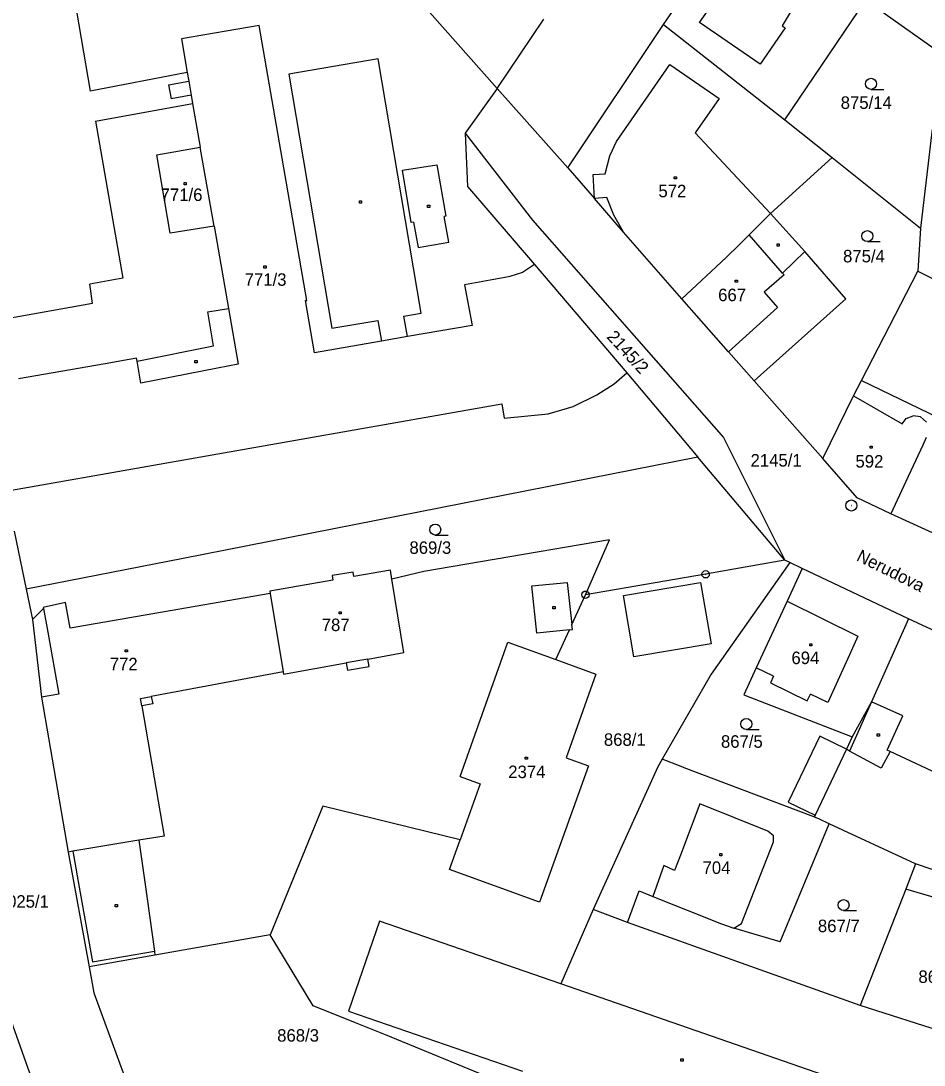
# Model space of a CAD drawing. Extents: x -795483 to -789093, y -1112258 to -1108741.
# Drawn here: x -791607.3 to -791484.5, y -1110086.8 to -1109944.7 of the extents above; entities that cross this region are included whole.
import ezdxf

# ---------------------------------------------------------------- set-up
doc = ezdxf.new("R2010")
doc.units = 0
for name, color, linetype in [('Vrstva 1', 7, 'Continuous'), ('Vrstva 14', 7, 'Continuous'), ('Vrstva 15', 7, 'Continuous'), ('Vrstva 2', 7, 'Continuous'), ('Vrstva 23', 7, 'Continuous'), ('Vrstva 25', 7, 'Continuous'), ('Vrstva 28', 7, 'Continuous'), ('Vrstva 38', 7, 'Continuous')]:
    doc.layers.add(name, color=color, linetype=linetype)

msp = doc.modelspace()

# ---------------------------------------------------------------- linework, layer by layer
at = {"layer": 'Vrstva 1'}
for p, q in [((-791542.58, -1109953.91), (-791563.62, -1109930.08)), ((-791519.92, -1109945.23), (-791509.41, -1109929.78)), ((-791503.44, -1109958.21), (-791492.4, -1109941.88)), ((-791492.4, -1109941.88), (-791482.36, -1109949.02)), ((-791542.58, -1109953.91), (-791536.21, -1109944.51)), ((-791532.94, -1109964.7), (-791519.92, -1109945.23)), ((-791519.92, -1109945.23), (-791503.44, -1109958.21)), ((-791542.58, -1109953.91), (-791546.91, -1109960)), ((-791532.94, -1109964.7), (-791542.58, -1109953.91)), ((-791503.44, -1109958.21), (-791496.97, -1109963.31)), ((-791546.91, -1109960), (-791537.77, -1109971.82)), ((-791546.91, -1109960), (-791546.57, -1109967.26)), ((-791483.41, -1109959.47), (-791484.98, -1109972.93)), ((-791588.84, -1109962.93), (-791582.94, -1109961.9)), ((-791581.07, -1109972.66), (-791582.94, -1109961.9)), ((-791587.02, -1109973.59), (-791588.84, -1109962.93)), ((-791505.39, -1109970.91), (-791496.97, -1109963.31)), ((-791496.97, -1109963.31), (-791484.98, -1109972.93)), ((-791532.94, -1109964.7), (-791529.3, -1109968.87)), ((-791546.57, -1109967.26), (-791537.47, -1109977.88)), ((-791525.38, -1109973.47), (-791529.3, -1109968.87)), ((-791508.28, -1109973.84), (-791505.39, -1109970.91)), ((-791500.72, -1109976.12), (-791505.39, -1109970.91)), ((-791581.07, -1109972.66), (-791587.02, -1109973.59)), ((-791537.77, -1109971.82), (-791511.77, -1110001.41)), ((-791517.42, -1109982.56), (-791525.38, -1109973.47)), ((-791508.28, -1109973.84), (-791508.91, -1109974.48)), ((-791484.98, -1109972.93), (-791485.32, -1109978.8)), ((-791511.43, -1109976.91), (-791509.59, -1109975.17)), ((-791509.59, -1109975.17), (-791508.91, -1109974.48)), ((-791517.42, -1109982.56), (-791511.43, -1109976.91)), ((-791495.12, -1109982.53), (-791500.72, -1109976.12)), ((-791537.47, -1109977.88), (-791524.91, -1109992.62)), ((-791493.02, -1109993.64), (-791485.32, -1109978.8)), ((-791485.32, -1109978.8), (-791468.86, -1109987.11)), ((-791511.09, -1109989.74), (-791517.42, -1109982.56)), ((-791507.58, -1109993.71), (-791495.12, -1109982.53)), ((-791507.58, -1109993.71), (-791511.09, -1109989.74)), ((-791524.91, -1109992.62), (-791519.81, -1109998.67)), ((-791498.24, -1110004.25), (-791507.58, -1109993.71)), ((-791494.1, -1109995.73), (-791493.02, -1109993.64)), ((-791493.02, -1109993.64), (-791474.38, -1110002.67)), ((-791498.24, -1110004.25), (-791494.1, -1109995.73)), ((-791519.81, -1109998.67), (-791515.25, -1110004.08)), ((-791511.77, -1110001.41), (-791503.44, -1110018.11)), ((-791515.25, -1110004.08), (-791585.29, -1110017.87)), ((-791503.44, -1110018.11), (-791515.25, -1110004.08)), ((-791493.61, -1110009.61), (-791498.24, -1110004.25)), ((-791489.01, -1110011.8), (-791493.61, -1110009.61)), ((-791480.57, -1110015.67), (-791489.01, -1110011.8)), ((-791608.26, -1110014.15), (-791606.61, -1110022.06)), ((-791527.27, -1110015.33), (-791552.52, -1110019.66)), ((-791530.55, -1110022.8), (-791527.27, -1110015.33)), ((-791585.29, -1110017.87), (-791606.61, -1110022.06)), ((-791503.44, -1110018.11), (-791514.2, -1110020.02)), ((-791502.76, -1110018.43), (-791503.44, -1110018.11)), ((-791557.07, -1110019.48), (-791562.06, -1110020.34)), ((-791556.87, -1110020.7), (-791557.07, -1110019.48)), ((-791552.52, -1110019.66), (-791556.87, -1110020.7)), ((-791502.76, -1110018.43), (-791513.47, -1110033.63)), ((-791501.08, -1110019.22), (-791503.12, -1110023.66)), ((-791501.08, -1110019.22), (-791502.76, -1110018.43)), ((-791486.59, -1110026.08), (-791501.08, -1110019.22)), ((-791564.9, -1110020.83), (-791573.5, -1110022.31)), ((-791562.16, -1110019.72), (-791565.01, -1110020.2)), ((-791565.01, -1110020.2), (-791564.9, -1110020.83)), ((-791562.06, -1110020.34), (-791562.16, -1110019.72)), ((-791514.2, -1110020.02), (-791530.55, -1110022.8)), ((-791606.61, -1110022.06), (-791605.76, -1110026.17)), ((-791573.5, -1110022.31), (-791573.45, -1110022.63)), ((-791601.26, -1110023.86), (-791604.29, -1110024.56)), ((-791600.65, -1110027.37), (-791601.26, -1110023.86)), ((-791573.45, -1110022.63), (-791600.65, -1110027.37)), ((-791573.45, -1110022.63), (-791571.65, -1110033.31)), ((-791532.4, -1110026.87), (-791530.55, -1110022.8)), ((-791503.12, -1110023.66), (-791507.31, -1110032.76)), ((-791604.27, -1110024.68), (-791605.76, -1110026.17)), ((-791604.29, -1110024.56), (-791604.27, -1110024.68)), ((-791605.76, -1110026.17), (-791604.54, -1110036.75)), ((-791486.59, -1110026.08), (-791491.64, -1110037.38)), ((-791482.23, -1110028.1), (-791486.59, -1110026.08)), ((-791534.57, -1110031.63), (-791532.71, -1110027.56)), ((-791532.71, -1110027.56), (-791532.33, -1110027.52)), ((-791532.33, -1110027.52), (-791532.4, -1110026.87)), ((-791547.57, -1110047.52), (-791541.1, -1110029.27)), ((-791541.1, -1110029.27), (-791534.57, -1110031.63)), ((-791534.57, -1110031.63), (-791529.12, -1110033.6)), ((-791571.65, -1110033.31), (-791589.61, -1110036.66)), ((-791529.12, -1110033.6), (-791533.18, -1110044.98)), ((-791513.47, -1110033.63), (-791520.13, -1110045.19)), ((-791507.31, -1110032.76), (-791508.99, -1110036.42)), ((-791589.61, -1110036.66), (-791589.41, -1110037.64)), ((-791508.99, -1110036.42), (-791494.25, -1110042.12)), ((-791604.54, -1110036.75), (-791600.92, -1110057.81)), ((-791589.41, -1110037.64), (-791590.9, -1110037.92)), ((-791590.9, -1110037.92), (-791587.86, -1110055.63)), ((-791491.64, -1110037.38), (-791494.25, -1110042.12)), ((-791494.25, -1110042.12), (-791495.02, -1110043.82)), ((-791495.02, -1110043.82), (-791499.32, -1110052.79)), ((-791494.62, -1110044.1), (-791495.02, -1110043.82)), ((-791533.18, -1110044.98), (-791530.15, -1110046.06)), ((-791520.13, -1110045.19), (-791520.72, -1110046.22)), ((-791517.53, -1110046.18), (-791520.13, -1110045.19)), ((-791490.31, -1110046.39), (-791494.62, -1110044.1)), ((-791489.12, -1110044.14), (-791490.31, -1110046.39)), ((-791479.32, -1110048.7), (-791489.12, -1110044.14)), ((-791530.15, -1110046.06), (-791536.78, -1110064.63)), ((-791520.72, -1110046.22), (-791529.49, -1110065.63)), ((-791517.11, -1110046.34), (-791517.53, -1110046.18)), ((-791499.47, -1110053.04), (-791517.11, -1110046.34)), ((-791547.57, -1110047.52), (-791544.86, -1110048.55)), ((-791544.86, -1110048.55), (-791547.58, -1110056.14)), ((-791566.29, -1110051.56), (-791573.44, -1110069.08)), ((-791547.58, -1110056.14), (-791566.29, -1110051.56)), ((-791499.32, -1110052.79), (-791499.47, -1110053.04)), ((-791498.72, -1110053.33), (-791499.47, -1110053.04)), ((-791497.41, -1110053.99), (-791498.72, -1110053.33)), ((-791504.07, -1110070.01), (-791497.41, -1110053.99)), ((-791485.64, -1110059.4), (-791497.41, -1110053.99)), ((-791587.86, -1110055.63), (-791591.3, -1110056.2)), ((-791591.3, -1110056.2), (-791590.5, -1110061.9)), ((-791549.03, -1110060.18), (-791547.58, -1110056.14)), ((-791600.92, -1110057.81), (-791598.06, -1110073.45)), ((-791485.64, -1110059.4), (-791486.99, -1110062.85)), ((-791471.63, -1110064.3), (-791485.64, -1110059.4)), ((-791536.78, -1110064.63), (-791549.03, -1110060.18)), ((-791590.5, -1110061.9), (-791589.18, -1110071.28)), ((-791524.82, -1110067.42), (-791523.24, -1110063.11)), ((-791523.24, -1110063.11), (-791521.38, -1110063.85)), ((-791486.99, -1110062.85), (-791493.17, -1110078.69)), ((-791469.28, -1110068.13), (-791486.99, -1110062.85)), ((-791521.38, -1110063.85), (-791512.04, -1110067.59)), ((-791529.49, -1110065.63), (-791533.92, -1110075.76)), ((-791524.82, -1110067.42), (-791529.49, -1110065.63)), ((-791558.58, -1110067.22), (-791562.8, -1110079.45)), ((-791533.92, -1110075.76), (-791558.58, -1110067.22)), ((-791493.17, -1110078.69), (-791524.82, -1110067.42)), ((-791512.04, -1110067.59), (-791510.37, -1110068.15)), ((-791573.44, -1110069.08), (-791589.1, -1110071.86)), ((-791567.57, -1110078.73), (-791573.44, -1110069.08)), ((-791504.07, -1110070.01), (-791510.37, -1110068.15)), ((-791589.1, -1110071.86), (-791598.06, -1110073.45)), ((-791589.18, -1110071.28), (-791589.1, -1110071.86)), ((-791598.06, -1110073.45), (-791597.44, -1110076.97)), ((-791610.51, -1110075.7), (-791603.26, -1110096)), ((-791471.96, -1110097.21), (-791533.92, -1110075.76)), ((-791597.44, -1110076.97), (-791593.42, -1110087.84)), ((-791561.83, -1110081.03), (-791567.57, -1110078.73)), ((-791460.68, -1110089.13), (-791493.17, -1110078.69)), ((-791562.8, -1110079.45), (-791539.1, -1110087.62)), ((-791557.75, -1110082.69), (-791561.83, -1110081.03)), ((-791540.12, -1110089.95), (-791557.75, -1110082.69))]:
    msp.add_line(p, q, dxfattribs=at)
at = {"layer": 'Vrstva 2'}
for p, q in [((-791600.9, -1109936.97), (-791599.15, -1109947.11)), ((-791515.02, -1109944.94), (-791511.68, -1109940.12)), ((-791502.56, -1109943.38), (-791503.81, -1109945.39)), ((-791574.92, -1109945.34), (-791585.51, -1109947.18)), ((-791568.45, -1109982.75), (-791574.92, -1109945.34)), ((-791506.78, -1109950.61), (-791515.02, -1109944.94)), ((-791503.4, -1109945.67), (-791506.78, -1109950.61)), ((-791503.81, -1109945.39), (-791503.4, -1109945.67)), ((-791599.15, -1109947.11), (-791597.9, -1109954.27)), ((-791585.51, -1109947.18), (-791584.71, -1109951.75)), ((-791558.75, -1109949.91), (-791570.9, -1109951.96)), ((-791552.9, -1109984.5), (-791558.75, -1109949.91)), ((-791526.31, -1109961.12), (-791519.05, -1109950.66)), ((-791519.05, -1109950.66), (-791512.37, -1109955.29)), ((-791584.71, -1109951.75), (-791597.9, -1109954.27)), ((-791584.71, -1109951.75), (-791584.51, -1109952.94)), ((-791570.9, -1109951.96), (-791565.05, -1109986.55)), ((-791587.25, -1109953.42), (-791584.51, -1109952.94)), ((-791587.25, -1109953.42), (-791586.92, -1109955.33)), ((-791584.51, -1109952.94), (-791584.17, -1109954.85)), ((-791584.17, -1109954.85), (-791586.92, -1109955.33)), ((-791584.17, -1109954.85), (-791583.98, -1109955.98)), ((-791512.37, -1109955.29), (-791515.62, -1109959.96)), ((-791597.18, -1109958.38), (-791583.98, -1109955.98)), ((-791583.98, -1109955.98), (-791582.94, -1109961.9)), ((-791597.18, -1109958.38), (-791593.46, -1109979.73)), ((-791515.62, -1109959.96), (-791505.39, -1109970.91)), ((-791527.21, -1109963.1), (-791526.31, -1109961.12)), ((-791527.87, -1109965.53), (-791527.21, -1109963.1)), ((-791555.44, -1109965.04), (-791550.78, -1109964.29)), ((-791554.25, -1109972.15), (-791555.44, -1109965.04)), ((-791550.78, -1109964.29), (-791549.52, -1109971.29)), ((-791529.5, -1109965.63), (-791527.87, -1109965.53)), ((-791529.3, -1109968.87), (-791529.5, -1109965.63)), ((-791527.65, -1109968.77), (-791529.3, -1109968.87)), ((-791526.71, -1109971.18), (-791527.65, -1109968.77)), ((-791549.52, -1109971.29), (-791549.77, -1109971.33)), ((-791549.13, -1109974.81), (-791549.77, -1109971.33)), ((-791525.59, -1109973.06), (-791526.71, -1109971.18)), ((-791581.07, -1109972.66), (-791579.11, -1109983.85)), ((-791553.94, -1109972.09), (-791554.25, -1109972.15)), ((-791553.94, -1109972.09), (-791553.31, -1109975.57)), ((-791525.38, -1109973.47), (-791525.59, -1109973.06)), ((-791503.76, -1109979.03), (-791508.28, -1109973.84)), ((-791553.31, -1109975.57), (-791549.13, -1109974.81)), ((-791500.72, -1109976.12), (-791503.76, -1109979.03)), ((-791537.47, -1109977.88), (-791539.11, -1109978.96)), ((-791593.46, -1109979.73), (-791597.94, -1109980.53)), ((-791543, -1109979.9), (-791547, -1109980.64)), ((-791541.24, -1109979.58), (-791543, -1109979.9)), ((-791540.84, -1109979.51), (-791541.24, -1109979.58)), ((-791539.11, -1109978.96), (-791540.84, -1109979.51)), ((-791503.53, -1109979.29), (-791506.22, -1109981.63)), ((-791503.76, -1109979.03), (-791503.53, -1109979.29)), ((-791597.59, -1109983.13), (-791597.94, -1109980.53)), ((-791547, -1109980.64), (-791545.98, -1109986.15)), ((-791568.65, -1109982.78), (-791568.45, -1109982.75)), ((-791506.22, -1109981.63), (-791504.43, -1109983.7)), ((-791610.91, -1109985.51), (-791597.59, -1109983.13)), ((-791581.9, -1109984.33), (-791579.11, -1109983.85)), ((-791579.11, -1109983.85), (-791577.78, -1109991.44)), ((-791567.42, -1109989.88), (-791568.65, -1109982.78)), ((-791504.43, -1109983.7), (-791511.09, -1109989.74)), ((-791581.12, -1109988.92), (-791581.9, -1109984.33)), ((-791565.05, -1109986.55), (-791558.81, -1109985.5)), ((-791558.81, -1109985.5), (-791558.3, -1109988.3)), ((-791555.23, -1109984.89), (-791552.9, -1109984.5)), ((-791554.74, -1109987.68), (-791555.23, -1109984.89)), ((-791545.98, -1109986.15), (-791554.74, -1109987.68)), ((-791558.3, -1109988.3), (-791567.42, -1109989.88)), ((-791554.74, -1109987.68), (-791558.3, -1109988.3)), ((-791591.54, -1109991.04), (-791581.12, -1109988.92)), ((-791592.62, -1109990.8), (-791595.89, -1109991.37)), ((-791592.07, -1109990.7), (-791592.62, -1109990.8)), ((-791591.61, -1109990.62), (-791592.07, -1109990.7)), ((-791591.54, -1109991.04), (-791591.61, -1109990.62)), ((-791591.02, -1109994.03), (-791591.54, -1109991.04)), ((-791595.89, -1109991.37), (-791607.66, -1109993.41)), ((-791580.6, -1109991.99), (-791591.02, -1109994.03)), ((-791577.78, -1109991.44), (-791580.6, -1109991.99)), ((-791526.63, -1109994.13), (-791524.91, -1109992.62)), ((-791528.98, -1109995.59), (-791526.63, -1109994.13)), ((-791589.3, -1110005.19), (-791541.9, -1109996.85)), ((-791541.9, -1109996.85), (-791541.62, -1109998.78)), ((-791532.24, -1109997.2), (-791528.98, -1109995.59)), ((-791494.1, -1109995.73), (-791487.49, -1109999.53)), ((-791541.62, -1109998.78), (-791535.6, -1109998.2)), ((-791535.6, -1109998.2), (-791532.24, -1109997.2)), ((-791487.49, -1109999.53), (-791486.91, -1109998.81)), ((-791486.91, -1109998.81), (-791485.96, -1109998.44)), ((-791484.96, -1109998.6), (-791485.96, -1109998.44)), ((-791484.96, -1109998.6), (-791484.15, -1109999.31)), ((-791484.66, -1110002.44), (-791486.97, -1110007.41)), ((-791484.19, -1110001.43), (-791484.66, -1110002.44)), ((-791609.4, -1110008.72), (-791589.3, -1110005.19)), ((-791486.97, -1110007.41), (-791489.01, -1110011.8)), ((-791555.24, -1110030.67), (-791556.87, -1110020.7)), ((-791537.84, -1110021.6), (-791533.05, -1110021.12)), ((-791537.15, -1110028.03), (-791537.84, -1110021.6)), ((-791533.05, -1110021.12), (-791532.4, -1110026.87)), ((-791525.39, -1110022.91), (-791514.88, -1110021.13)), ((-791514.88, -1110021.13), (-791513.47, -1110029.49)), ((-791523.98, -1110031.27), (-791525.39, -1110022.91)), ((-791503.12, -1110023.66), (-791493.49, -1110028.44)), ((-791604.27, -1110024.68), (-791603.69, -1110027.9)), ((-791603.69, -1110027.9), (-791602.17, -1110036.34)), ((-791532.71, -1110027.56), (-791537.15, -1110028.03)), ((-791513.47, -1110029.49), (-791523.98, -1110031.27)), ((-791493.86, -1110029.26), (-791494.65, -1110030.98)), ((-791493.49, -1110028.44), (-791493.86, -1110029.26)), ((-791560.17, -1110031.55), (-791555.24, -1110030.67)), ((-791494.65, -1110030.98), (-791497.6, -1110037.46)), ((-791571.6, -1110033.6), (-791563.09, -1110032.07)), ((-791560.17, -1110031.55), (-791563.09, -1110032.07)), ((-791563.09, -1110032.07), (-791562.91, -1110033.08)), ((-791559.99, -1110032.56), (-791560.17, -1110031.55)), ((-791571.65, -1110033.31), (-791571.6, -1110033.6)), ((-791562.91, -1110033.08), (-791559.99, -1110032.56)), ((-791504.95, -1110033.9), (-791507.31, -1110032.76)), ((-791504.95, -1110033.9), (-791505.39, -1110034.81)), ((-791505.39, -1110034.81), (-791500.4, -1110037.23)), ((-791602.17, -1110036.34), (-791604.54, -1110036.75)), ((-791591.07, -1110036.93), (-791589.61, -1110036.66)), ((-791500.4, -1110037.23), (-791499.96, -1110036.31)), ((-791497.6, -1110037.46), (-791499.96, -1110036.31)), ((-791590.9, -1110037.92), (-791591.07, -1110036.93)), ((-791491.64, -1110037.38), (-791494.62, -1110044.1)), ((-791487.37, -1110039.27), (-791491.64, -1110037.38)), ((-791489.49, -1110043.97), (-791487.37, -1110039.27)), ((-791498.69, -1110042.06), (-791502.99, -1110051.03)), ((-791495.02, -1110043.82), (-791498.69, -1110042.06)), ((-791489.12, -1110044.14), (-791489.49, -1110043.97)), ((-791515.01, -1110051.25), (-791517.64, -1110058.23)), ((-791505.72, -1110054.96), (-791515.01, -1110051.25)), ((-791502.99, -1110051.03), (-791499.32, -1110052.79)), ((-791504.98, -1110055.61), (-791505.72, -1110054.96)), ((-791591.3, -1110056.2), (-791600.29, -1110057.7)), ((-791509.33, -1110067.54), (-791504.99, -1110056.4)), ((-791504.99, -1110056.4), (-791504.98, -1110055.61)), ((-791600.29, -1110057.7), (-791600.92, -1110057.81)), ((-791600.29, -1110057.7), (-791599.27, -1110063.38)), ((-791517.64, -1110058.23), (-791518.43, -1110060.31)), ((-791519.88, -1110059.66), (-791521.38, -1110063.85)), ((-791518.43, -1110060.31), (-791519.88, -1110059.66)), ((-791599.27, -1110063.38), (-791597.58, -1110072.75)), ((-791510.37, -1110068.15), (-791509.33, -1110067.54)), ((-791597.58, -1110072.75), (-791589.18, -1110071.28))]:
    msp.add_line(p, q, dxfattribs=at)
at = {"layer": 'Vrstva 23'}
for p, q in [((-791491.7, -1109954.04), (-791489.95, -1109954.04)), ((-791492.2, -1109974.76), (-791490.45, -1109974.76)), ((-791550.98, -1110014.68), (-791549.23, -1110014.68)), ((-791508.66, -1110041.15), (-791506.91, -1110041.15)), ((-791495.44, -1110065.78), (-791493.69, -1110065.78))]:
    msp.add_line(p, q, dxfattribs=at)
for centre in [(-791491.7, -1109953.29), (-791492.2, -1109974.01), (-791550.98, -1110013.93), (-791508.66, -1110040.4), (-791495.44, -1110065.03)]:
    msp.add_circle(centre, 0.75, dxfattribs=at)
at = {"layer": 'Vrstva 25'}
for p, q in [((-791585.14, -1109966.72), (-791584.84, -1109966.72)), ((-791585.14, -1109967.02), (-791585.14, -1109966.72)), ((-791584.84, -1109967.02), (-791585.14, -1109967.02)), ((-791584.84, -1109966.72), (-791584.84, -1109967.02)), ((-791518.46, -1109965.93), (-791518.16, -1109965.93)), ((-791518.46, -1109966.23), (-791518.46, -1109965.93)), ((-791518.16, -1109966.23), (-791518.46, -1109966.23)), ((-791518.16, -1109965.93), (-791518.16, -1109966.23)), ((-791561.29, -1109969.22), (-791560.99, -1109969.22)), ((-791561.29, -1109969.52), (-791561.29, -1109969.22)), ((-791560.99, -1109969.52), (-791561.29, -1109969.52)), ((-791560.99, -1109969.22), (-791560.99, -1109969.52)), ((-791552.02, -1109969.8), (-791551.72, -1109969.8)), ((-791552.02, -1109970.1), (-791552.02, -1109969.8)), ((-791551.72, -1109969.8), (-791551.72, -1109970.1)), ((-791551.72, -1109970.1), (-791552.02, -1109970.1)), ((-791504.48, -1109975.08), (-791504.18, -1109975.08)), ((-791504.48, -1109975.38), (-791504.48, -1109975.08)), ((-791504.18, -1109975.38), (-791504.48, -1109975.38)), ((-791504.18, -1109975.08), (-791504.18, -1109975.38)), ((-791574.28, -1109978.07), (-791573.98, -1109978.07)), ((-791574.28, -1109978.37), (-791574.28, -1109978.07)), ((-791573.98, -1109978.37), (-791574.28, -1109978.37)), ((-791573.98, -1109978.07), (-791573.98, -1109978.37)), ((-791510.18, -1109979.99), (-791509.88, -1109979.99)), ((-791510.18, -1109980.29), (-791510.18, -1109979.99)), ((-791509.88, -1109980.29), (-791510.18, -1109980.29)), ((-791509.88, -1109979.99), (-791509.88, -1109980.29)), ((-791583.68, -1109990.95), (-791583.38, -1109990.95)), ((-791583.68, -1109991.25), (-791583.68, -1109990.95)), ((-791583.38, -1109991.25), (-791583.68, -1109991.25)), ((-791583.38, -1109990.95), (-791583.38, -1109991.25)), ((-791491.83, -1110002.57), (-791491.53, -1110002.57)), ((-791491.83, -1110002.87), (-791491.83, -1110002.57)), ((-791491.53, -1110002.57), (-791491.53, -1110002.87)), ((-791491.53, -1110002.87), (-791491.83, -1110002.87)), ((-791564.06, -1110025.11), (-791563.76, -1110025.11)), ((-791564.06, -1110025.41), (-791564.06, -1110025.11)), ((-791563.76, -1110025.11), (-791563.76, -1110025.41)), ((-791534.98, -1110024.4), (-791534.68, -1110024.4)), ((-791534.98, -1110024.7), (-791534.98, -1110024.4)), ((-791534.68, -1110024.7), (-791534.98, -1110024.7)), ((-791534.68, -1110024.4), (-791534.68, -1110024.7)), ((-791563.76, -1110025.41), (-791564.06, -1110025.41)), ((-791500.05, -1110029.47), (-791499.75, -1110029.47)), ((-791500.05, -1110029.77), (-791500.05, -1110029.47)), ((-791499.75, -1110029.47), (-791499.75, -1110029.77)), ((-791593.14, -1110030.29), (-791592.84, -1110030.29)), ((-791593.14, -1110030.59), (-791593.14, -1110030.29)), ((-791592.84, -1110030.59), (-791593.14, -1110030.59)), ((-791592.84, -1110030.29), (-791592.84, -1110030.59)), ((-791499.75, -1110029.77), (-791500.05, -1110029.77)), ((-791490.87, -1110041.75), (-791490.57, -1110041.75)), ((-791490.87, -1110042.05), (-791490.87, -1110041.75)), ((-791490.57, -1110042.05), (-791490.87, -1110042.05)), ((-791490.57, -1110041.75), (-791490.57, -1110042.05)), ((-791538.73, -1110044.89), (-791538.43, -1110044.89)), ((-791538.73, -1110045.19), (-791538.73, -1110044.89)), ((-791538.43, -1110045.19), (-791538.73, -1110045.19)), ((-791538.43, -1110044.89), (-791538.43, -1110045.19)), ((-791512.28, -1110058.01), (-791511.98, -1110058.01)), ((-791512.28, -1110058.31), (-791512.28, -1110058.01)), ((-791511.98, -1110058.01), (-791511.98, -1110058.31)), ((-791511.98, -1110058.31), (-791512.28, -1110058.31)), ((-791594.52, -1110064.97), (-791594.22, -1110064.97)), ((-791594.52, -1110065.27), (-791594.52, -1110064.97)), ((-791594.22, -1110064.97), (-791594.22, -1110065.27)), ((-791594.22, -1110065.27), (-791594.52, -1110065.27)), ((-791517.58, -1110085.96), (-791517.28, -1110085.96)), ((-791517.58, -1110086.26), (-791517.58, -1110085.96)), ((-791517.28, -1110086.26), (-791517.58, -1110086.26)), ((-791517.28, -1110085.96), (-791517.28, -1110086.26))]:
    msp.add_line(p, q, dxfattribs=at)
at = {"layer": 'Vrstva 28'}
for centre, radius in [((-791494.38, -1110010.66), 0.75), ((-791494.38, -1110010.66), 0.01), ((-791514.2, -1110020.02), 0.5), ((-791514.2, -1110020.02), 0.01), ((-791530.55, -1110022.8), 0.5), ((-791530.55, -1110022.8), 0.01)]:
    msp.add_circle(centre, radius, dxfattribs=at)

# ---------------------------------------------------------------- texts
at = {"layer": 'Vrstva 14'}
for s, p in [('875/14', (-791495.83, -1109956.7)), ('875/4', (-791495.51, -1109977.58)), ('2145/1', (-791508.09, -1110005.36)), ('869/3', (-791554.49, -1110017.24)), ('868/1', (-791528.04, -1110043.36)), ('867/5', (-791512.12, -1110043.62)), ('2025/1', (-791610.48, -1110065.38)), ('867/7', (-791498.93, -1110068.71)), ('867/6', (-791485.26, -1110075.62)), ('868/3', (-791572.48, -1110083.61))]:
    msp.add_text(s, height=1.7, dxfattribs=at).set_placement(p)
msp.add_text('2145/2', height=1.7, rotation=312.6337, dxfattribs=at).set_placement((-791527.75, -1109987.79))
at = {"layer": 'Vrstva 15'}
for s, p in [('572', (-791520.62, -1109968.72)), ('771/6', (-791588.33, -1109969.23)), ('771/3', (-791576.9, -1109980.77)), ('667', (-791512.5, -1109982.86)), ('592', (-791493.82, -1110005.5)), ('787', (-791566.42, -1110027.75)), ('694', (-791502.53, -1110032.24)), ('772', (-791595.25, -1110033.08)), ('2374', (-791541.05, -1110047.75)), ('704', (-791514.62, -1110060.79))]:
    msp.add_text(s, height=1.7, dxfattribs=at).set_placement(p)
at = {"layer": 'Vrstva 38'}
msp.add_text('Nerudova', height=1.7, rotation=333.5854, dxfattribs=at).set_placement((-791493.81, -1110018.09))

doc.saveas('drawing.dxf')
